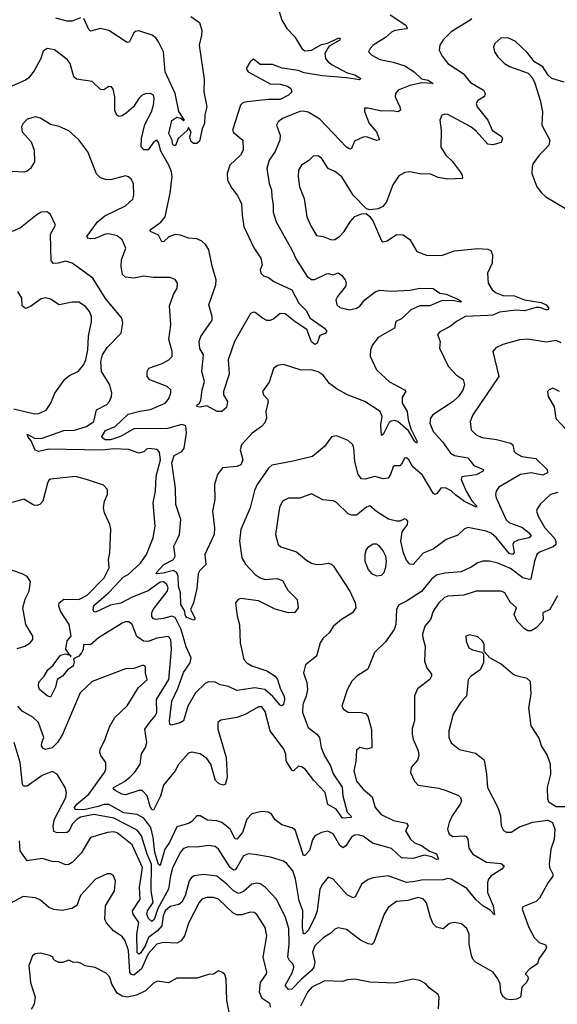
# Model space of a CAD drawing. Extents: x 2086813 to 2278017, y 548126 to 753336.
# Tile 301 of 461: x 2156189 to 2159422, y 702103 to 708019. Entities that reach past the tile are written whole.
import ezdxf

# ---------------------------------------------------------------- set-up
doc = ezdxf.new("R2010")
doc.units = 0

msp = doc.modelspace()

# ---------------------------------------------------------------- linework, layer by layer
at = {"layer": '0CON10XD'}
for points in [[(2157732.1, 708125), (2157766.3, 708016.3), (2157795, 707965.8), (2157843.3, 707915), (2157886.7, 707845), (2157905, 707831.5), (2157945, 707835.5), (2158005, 707868.8), (2158041.7, 707878.3), (2158105, 707907.5), (2158117.4, 707907.4), (2158113.8, 707895), (2158050.6, 707859.4), (2158041.6, 707848.4), (2158025.3, 707815), (2158029.3, 707785), (2158044.8, 707764.8), (2158068.3, 707748.3), (2158159.3, 707699.3), (2158205, 707686.5), (2158240, 707665), (2158233, 707657), (2158155, 707670), (2158010.8, 707680.8), (2157899.3, 707699.3), (2157863.4, 707713.4), (2157766.9, 707726.9), (2157710.2, 707750.2), (2157635, 707749.3), (2157595, 707781.2), (2157575, 707766.2), (2157552, 707725), (2157563.8, 707705), (2157695, 707633.6), (2157755, 707632.1), (2157799.5, 707619.5), (2157819.2, 707605), (2157825.6, 707585), (2157805.7, 707565), (2157755, 707538.8), (2157685, 707538.8), (2157555, 707525.9), (2157531.8, 707518.2), (2157517.8, 707505), (2157470, 707355), (2157475, 707341.2), (2157532, 707295), (2157534.3, 707235), (2157517.1, 707205), (2157453.3, 707145), (2157436.5, 707095), (2157438.2, 707055), (2157465, 707006.9), (2157498.2, 706965), (2157523.8, 706915), (2157526.3, 706845), (2157538, 706775), (2157598, 706648), (2157640, 706585), (2157647.1, 706545), (2157635.7, 706515), (2157638.6, 706495), (2157655, 706479.2), (2157685, 706468.6), (2157718, 706445), (2157826.2, 706395), (2157868.8, 706315), (2157911.9, 706271.9), (2157937.1, 706225), (2158022.5, 706165), (2158035.6, 706145), (2158026.9, 706133.1), (2157995, 706122), (2157978.8, 706075), (2157965, 706067.5), (2157945, 706082.5), (2157917.1, 706157.1), (2157845, 706202.7), (2157785, 706252), (2157755, 706254), (2157718.7, 706221.3), (2157695, 706210.8), (2157675, 706210.8), (2157649.2, 706225), (2157605, 706259.4), (2157595, 706261.1), (2157577.6, 706252.4), (2157482.1, 706085), (2157443.5, 705975), (2157449.1, 705889.1), (2157414.2, 705784.2), (2157416, 705765), (2157439.2, 705725), (2157432.5, 705687.5), (2157405, 705663.8), (2157376.1, 705663.9), (2157315, 705698.9), (2157275, 705690), (2157255, 705694.2), (2157256.2, 705705), (2157268.1, 705711.9), (2157279.2, 705730.8), (2157285.8, 705795), (2157300, 705845), (2157284, 705905), (2157294, 706005), (2157273.4, 706043.4), (2157268.1, 706085), (2157278, 706115), (2157346.1, 706213.9), (2157346.2, 706235), (2157326.2, 706305), (2157369.7, 706425), (2157371.6, 706455), (2157347, 706537), (2157327.3, 706635), (2157308.4, 706665), (2157285, 706687.5), (2157255, 706700.9), (2157205, 706705.5), (2157155.8, 706724.2), (2157125, 706728.1), (2157085.4, 706714.6), (2157055.7, 706685), (2157045, 706683.5), (2157023.9, 706723.9), (2156976.1, 706746.1), (2156973.8, 706755), (2157038.1, 706801.9), (2157063.3, 706835), (2157094.1, 706975.9), (2157105.9, 707075.9), (2157102, 707105), (2157086.6, 707145), (2157038.6, 707228.6), (2157025, 707280), (2157015, 707294.5), (2156997.1, 707285), (2156962.6, 707237.4), (2156936.8, 707236.8), (2156919.4, 707255), (2156921.7, 707305), (2156941.8, 707388.2), (2156981.1, 707465), (2156994.4, 707505.6), (2156998.6, 707545), (2156994, 707565), (2156975.4, 707575.4), (2156945, 707573.3), (2156925, 707564.3), (2156905.8, 707545), (2156874.5, 707495.5), (2156831.7, 707458.3), (2156805, 707441.2), (2156785, 707436.7), (2156773.8, 707445), (2156762.1, 707472.1), (2156762.5, 707555), (2156751.7, 707601.7), (2156742.5, 707615), (2156725, 707616.2), (2156695, 707598), (2156675, 707600), (2156625, 707648), (2156531.7, 707661.7), (2156515.8, 707675.8), (2156492.5, 707755), (2156475, 707780), (2156398.3, 707838.3), (2156355, 707845.8), (2156330.3, 707829.7), (2156316.9, 707785), (2156279.2, 707715), (2156245, 707668.8), (2156225, 707654.2), (2156092.5, 707597.5)], [(2156555, 708028.8), (2156505, 708010), (2156475, 708008.9), (2156407.1, 708027.1)], [(2157217.7, 708037.7), (2157270.9, 708000.9), (2157283.8, 707953.8), (2157283.6, 707925), (2157268.8, 707865), (2157298.6, 707661.4), (2157296.4, 707585), (2157314.3, 707495), (2157302.7, 707447.3), (2157300, 707395), (2157286.6, 707363.4), (2157270.8, 707289.2), (2157254.5, 707275.5), (2157234.5, 707274.5), (2157217.9, 707287.9), (2157212.5, 707315), (2157220, 707345), (2157205, 707370), (2157196.4, 707353.6), (2157142.5, 707305), (2157126.4, 707263.6), (2157115, 707262.5), (2157107.5, 707275), (2157106.7, 707295), (2157085.6, 707335.6), (2157105, 707412), (2157135, 707433.3), (2157157.5, 707427.5), (2157175, 707412.5), (2157180, 707415), (2157146.9, 707466.9), (2157123.8, 707575), (2157065, 707704.3), (2157054.1, 707825), (2157024.2, 707885.8), (2157009.1, 707909.1), (2156986.1, 707926.1), (2156905, 707951.5), (2156885, 707948.1), (2156875, 707938.6), (2156847.2, 707882.8), (2156835, 707880.6), (2156725, 707953.3), (2156675, 707965.7), (2156615, 707950), (2156605, 707958.8), (2156575, 708026.7)], [(2158417.8, 708047.8), (2158512, 707985), (2158519.5, 707970.5), (2158515.4, 707964.6), (2158445, 707952.7), (2158425, 707943.8), (2158388.3, 707911.7), (2158315.8, 707865), (2158296.2, 707845), (2158286.7, 707825), (2158306.7, 707805), (2158355, 707780), (2158435, 707764.1), (2158505, 707741.4), (2158560.9, 707705), (2158605, 707663.8), (2158646.2, 707655), (2158676.2, 707635), (2158605, 707639.2), (2158535, 707623.2), (2158465.7, 707595), (2158449.4, 707575), (2158448.2, 707555), (2158475.3, 707495.3), (2158479.4, 707475), (2158465, 707464.5), (2158425, 707470.4), (2158365, 707468.8), (2158285, 707487.5), (2158263.8, 707486.2), (2158263.8, 707466.2), (2158291.8, 707395), (2158335.5, 707345), (2158353.3, 707296.7), (2158335, 707293.6), (2158275, 707315.4), (2158255, 707313.3), (2158201.8, 707288.2), (2158185.6, 707245), (2158175, 707240), (2158155, 707252.9), (2157995, 707421.8), (2157925, 707462.3), (2157895, 707468.9), (2157873.4, 707466.6), (2157769.2, 707425), (2157744.3, 707405), (2157734.4, 707385), (2157756.4, 707325), (2157754.6, 707295), (2157725, 707225.8), (2157689.5, 707175), (2157675.6, 707125), (2157688.9, 707035), (2157704.4, 706995), (2157705.5, 706955.5), (2157713.8, 706905), (2157713, 706863), (2157732.7, 706805), (2157826, 706636), (2157853.3, 706575), (2157918.6, 706475), (2157945, 706456.9), (2157965, 706457.8), (2158035, 706491.4), (2158045, 706494.2), (2158075, 706485.8), (2158105, 706496.9), (2158125, 706484.4), (2158147.3, 706455), (2158153.3, 706435), (2158148.9, 706415), (2158100, 706355), (2158090.5, 706335), (2158096.3, 706306.3), (2158115, 706289.4), (2158174.4, 706275.6), (2158215, 706284.4), (2158235, 706297.5), (2158265.5, 706334.5), (2158327, 706383), (2158355, 706394.2), (2158425, 706386.9), (2158535, 706393.2), (2158595, 706405.5), (2158675, 706403.3), (2158715.4, 706375.4), (2158755, 706369.3), (2158825, 706338.9), (2158846.2, 706325), (2158838.3, 706321.7), (2158795, 706332.3), (2158725, 706329.2), (2158655, 706299.8), (2158595, 706298.8), (2158542.5, 706275), (2158485, 706220.6), (2158451.2, 706205), (2158442.9, 706165), (2158345, 706109.6), (2158311.5, 706065), (2158298.5, 706035), (2158297.9, 705997.9), (2158335.6, 705915), (2158412.3, 705842.3), (2158503.8, 705795), (2158511.2, 705785), (2158489.7, 705750.3), (2158489.5, 705715), (2158519.1, 705665), (2158524.7, 705615), (2158541.2, 705561.2), (2158580, 705485), (2158575.8, 705474.2), (2158565, 705484.2), (2158528.5, 705548.5), (2158464.1, 705604.1), (2158445, 705609.8), (2158423.9, 705606.1), (2158411.9, 705598.1), (2158398.6, 705575), (2158375, 705526.2), (2158365, 705520), (2158361.2, 705585), (2158368.2, 705635), (2158357.9, 705665), (2158264.3, 705725), (2158165, 705762.7), (2158097.8, 705797.8), (2158052.8, 705832.8), (2158015, 705882.1), (2157985, 705903.1), (2157944.6, 705914.6), (2157882.6, 705912.6), (2157775.9, 705945.9), (2157740, 705940), (2157716.4, 705923.6), (2157690.3, 705839.7), (2157648.8, 705785), (2157655, 705763.8), (2157678.8, 705738.8), (2157684, 705725), (2157669.2, 705665), (2157672.9, 705625), (2157662.8, 705597.2), (2157644.2, 705575), (2157587.1, 705535), (2157522.5, 705465), (2157515.6, 705435), (2157530.8, 705375), (2157519.4, 705345), (2157495.9, 705334.1), (2157408.8, 705325), (2157378.5, 705285), (2157361.8, 705225), (2157362.5, 705135), (2157348, 705065), (2157361.5, 704965), (2157358.1, 704925), (2157303.6, 704805), (2157309.2, 704745), (2157271.8, 704708.2), (2157261.8, 704688.2), (2157255, 704600), (2157233.8, 704515), (2157217.5, 704475), (2157243.3, 704425), (2157242.5, 704415), (2157235, 704411.2), (2157195, 704426.2), (2157185, 704442.5), (2157182, 704465), (2157158.1, 704505), (2157157.3, 704575), (2157144.5, 704615), (2157141.6, 704675), (2157135, 704695.5), (2157115, 704709.1), (2157052.6, 704692.6), (2157015, 704690), (2157010, 704695), (2157055.5, 704745), (2157115.3, 704775), (2157124.3, 704795.7), (2157117.3, 704855), (2157136.6, 704895), (2157149.8, 704925), (2157157.5, 705015), (2157129, 705105), (2157125.8, 705204.2), (2157104.3, 705355.7), (2157119.3, 705400.7), (2157164.7, 705425), (2157177.9, 705445), (2157192.7, 705535), (2157187.7, 705577.7), (2157165, 705586.2), (2157077.3, 705562.7), (2156875, 705561.2), (2156795.7, 705515), (2156735, 705494.2), (2156703.5, 705495), (2156681.1, 705511.1), (2156705, 705551), (2156763.6, 705575), (2156841.7, 705648.3), (2156912.7, 705667.3), (2156976.4, 705676.4)], [(2158906.2, 708025), (2158898.8, 708015), (2158784.4, 707945), (2158735, 707896.9), (2158715.6, 707865), (2158712.9, 707835), (2158729.3, 707799.3), (2158764.6, 707754.6), (2158856.2, 707696.2), (2158900.8, 707640.8), (2158978.6, 707595), (2158988.1, 707575), (2158985, 707556.7), (2158945, 707532.5), (2158934.4, 707515.6), (2158940.6, 707495), (2159005.5, 707415), (2159030, 707355), (2159087.4, 707317.4), (2159092, 707305), (2159085, 707280), (2159035, 707267.2), (2159005, 707271.1), (2158935, 707349.1), (2158903.3, 707375), (2158765, 707448.1), (2158745, 707450.8), (2158727.5, 707445), (2158715.9, 707414.1), (2158724.4, 707355), (2158722.7, 707252.7), (2158752.5, 707205), (2158789.4, 707169.4), (2158837.5, 707105), (2158851.2, 707085), (2158852.5, 707065), (2158765, 707060.9), (2158705, 707070), (2158655, 707092.1), (2158605, 707091.2), (2158535, 707104.4), (2158505, 707100), (2158470.3, 707079.7), (2158433.4, 707026.6), (2158395.6, 706924.4)], [(2159463.2, 707643.2), (2159388.8, 707665), (2159367.1, 707685), (2159335.8, 707735), (2159284.5, 707764.5), (2159241.4, 707821.4), (2159169.1, 707889.1), (2159125, 707909.5), (2159083.1, 707906.9), (2159045.7, 707875), (2159038.9, 707855), (2159044.4, 707825), (2159064.4, 707795), (2159105, 707755.7), (2159135, 707737.1), (2159246.8, 707696.8), (2159270.3, 707670.3), (2159288.1, 707638.1), (2159318.8, 707535), (2159332.5, 707465), (2159330, 707385), (2159378, 707295), (2159370.8, 707265), (2159342.9, 707235), (2159312.9, 707205), (2159278, 707155), (2159270.8, 707135), (2159270, 707095), (2159298.8, 707015), (2159327.3, 706977.3), (2159353.3, 706955), (2159515, 706858)], [(2156976.4, 705676.4), (2157063.3, 705715), (2157085, 705738.6), (2157098.2, 705775), (2157097.8, 705795), (2157075.8, 705815), (2156971.2, 705855), (2156956.2, 705875), (2156956.1, 705903.9), (2156965.9, 705924.1), (2157046.3, 705953.7), (2157086.7, 705975), (2157106.2, 705995), (2157106.2, 706025), (2157086.1, 706096.1), (2157098.1, 706185), (2157089.7, 706300.3), (2157113.4, 706366.6), (2157136, 706405), (2157137.5, 706435), (2157125, 706458), (2157095, 706469.2), (2156995, 706468.6), (2156935, 706476.9), (2156875, 706465.6), (2156825, 706470.8), (2156807.9, 706487.9), (2156799.1, 706535), (2156800.9, 706575), (2156827.1, 706645), (2156805.4, 706695), (2156775, 706719.2), (2156725, 706731.3), (2156705, 706729.3), (2156644.1, 706704.1), (2156615, 706700.9), (2156601.2, 706705), (2156593.3, 706715), (2156656.6, 706803.4), (2156700.8, 706839.2), (2156825, 706900), (2156869.7, 706940.3), (2156876, 706965), (2156873.6, 707033.6), (2156859.5, 707059.5), (2156844.1, 707074.1), (2156825, 707080), (2156735, 707057.1), (2156705, 707057.5), (2156675, 707067.5), (2156652, 707092), (2156600, 707225), (2156545.8, 707295.8), (2156485, 707350), (2156426.9, 707376.9), (2156375, 707389.4), (2156315, 707427.1), (2156285, 707434.4), (2156235, 707420.6), (2156209.4, 707395), (2156201.1, 707375), (2156204.5, 707345), (2156257.5, 707285), (2156277.2, 707235), (2156277.8, 707165), (2156255, 707124.5), (2156235, 707108.8), (2156215, 707102.5), (2156145, 707106.9)], [(2158395.6, 706924.4), (2158373, 706897), (2158345, 706882), (2158295, 706876.2), (2158275, 706882.5), (2158193.9, 706963.9), (2158125.8, 707075), (2158085, 707105.6), (2158043.8, 707123.8), (2158005, 707185.8), (2157985, 707200.6), (2157955, 707198.6), (2157928.3, 707171.7), (2157884.2, 707145), (2157865.7, 707115), (2157863.1, 707075), (2157872.5, 707015), (2157899.2, 706945), (2157917.1, 706835), (2157941.4, 706775), (2157975, 706721.2), (2158015, 706716.4), (2158065, 706695.3), (2158085, 706698.6), (2158112.5, 706715), (2158141.3, 706745), (2158176.7, 706805), (2158204.6, 706835.4), (2158245, 706851.2), (2158273.6, 706853.6), (2158295.8, 706835.8), (2158315, 706806.7), (2158365, 706690), (2158375, 706683.3), (2158399.4, 706690.6), (2158455, 706728), (2158495, 706726), (2158535, 706698.8), (2158578, 706625), (2158635, 706602.9), (2158725, 706601.4), (2158805, 706629.5), (2158944.5, 706644.5), (2159005, 706639.2), (2159021.7, 706631.7), (2159032.9, 706605), (2159030.6, 706555), (2159001.9, 706495), (2159007.5, 706435), (2159031.4, 706395), (2159055, 706377.1), (2159095, 706362.2), (2159165, 706358.8), (2159226, 706335), (2159325, 706320.3), (2159356.1, 706306.1), (2159370.4, 706285), (2159365.8, 706275), (2159355.3, 706274.7), (2159315, 706289.3), (2159295, 706289.8), (2159225, 706269.4), (2159175, 706273), (2159075, 706262.1), (2159035, 706243.5), (2159005, 706240.3), (2158868.8, 706235), (2158816, 706205), (2158778.8, 706175), (2158715, 706144), (2158702.3, 706127.7), (2158717.5, 706085), (2158714.3, 706044.3), (2158766.2, 705936.2), (2158814.3, 705885), (2158856.2, 705856.2), (2158864.4, 705825), (2158855, 705792), (2158829.1, 705755), (2158795.6, 705724.4), (2158674.8, 705645.2), (2158660, 705625), (2158655.5, 705595), (2158676.2, 705545), (2158732.3, 705482.3), (2158779.6, 705415), (2158805, 705400.5), (2158885, 705386.2), (2158919.9, 705339.9), (2158977.5, 705315), (2158976, 705305), (2158935, 705284.7), (2158847.4, 705272.6), (2158844.7, 705255), (2158874.1, 705185), (2158908.3, 705128.3), (2158938.8, 705095), (2158935, 705090), (2158865, 705123.4), (2158811.5, 705161.5), (2158785, 705188), (2158755, 705204.5), (2158723.3, 705205), (2158697.6, 705172.4), (2158685, 705166.2), (2158675, 705173.8), (2158612, 705282), (2158552.8, 705332.8), (2158530, 705375), (2158515, 705385.8), (2158502.5, 705385), (2158490, 705355), (2158475, 705337.5), (2158445, 705338.8), (2158435, 705331.2), (2158419.6, 705285), (2158405, 705264.7), (2158375, 705260.7), (2158325, 705274.7), (2158265, 705257.7), (2158245, 705260.5), (2158225.3, 705285.3), (2158205.4, 705365), (2158199.4, 705445), (2158192.5, 705465), (2158165, 705490.8), (2158095, 705518), (2158065, 705512.5), (2158023.3, 705455), (2157950, 705395), (2157824.2, 705364.2), (2157705, 705342.5), (2157685, 705324), (2157618.1, 705225), (2157601.1, 705188.9), (2157575.6, 705085), (2157519.3, 704955), (2157511.2, 704885), (2157524.4, 704785), (2157547.3, 704747.3), (2157605.8, 704685.8), (2157635.2, 704665.2), (2157665, 704655.8), (2157735, 704660.4), (2157768.9, 704648.9), (2157801.7, 704591.7), (2157858, 704535), (2157864, 704485), (2157844.2, 704455.8), (2157805.6, 704454.4), (2157725, 704477.8), (2157625, 704527.5), (2157519.2, 704540.8), (2157502.5, 704535), (2157486.7, 704515), (2157497.5, 704435), (2157512, 704385), (2157516.2, 704275), (2157537.5, 704175), (2157556, 704155), (2157586.2, 704136.2), (2157675, 704105.4), (2157725.4, 704075), (2157739.3, 704055), (2157756.8, 703996.8), (2157780.4, 703955), (2157782.4, 703932.4), (2157775, 703904.4), (2157765, 703895.6), (2157755, 703900), (2157712.1, 703952.1), (2157663.5, 703993.5), (2157603.9, 704003.9), (2157495, 703988.6), (2157445, 704011.9), (2157395, 704022.3), (2157365, 704037.4), (2157325, 704039.5), (2157305, 704029.5), (2157246.9, 703975), (2157200, 703895), (2157174.6, 703805.4), (2157155, 703793.5), (2157100.8, 703780.8), (2157092, 703785), (2157089.6, 703805), (2157103.7, 703925), (2157140.7, 703999.3), (2157174.5, 704095.5), (2157214.6, 704155), (2157220, 704185), (2157190.3, 704250.3), (2157160.7, 704355), (2157125, 704426.8), (2157105, 704435.5), (2157055, 704420.2), (2157005.4, 704415.4), (2156991.5, 704421.5), (2156983.6, 704433.6), (2156984.2, 704455), (2156993.1, 704475), (2157076.5, 704583.5), (2157081.5, 704605), (2157075, 704624.6), (2157055, 704640.6), (2157035, 704639.7), (2156962.8, 704587.2), (2156865, 704549.6), (2156797.4, 704512.6), (2156735, 704501.4), (2156645, 704459.5), (2156635, 704462), (2156630.9, 704470.9), (2156635, 704498.1), (2156724.2, 704575), (2156760.9, 704615), (2156811.7, 704668.3), (2156841.1, 704685), (2156915, 704753.3), (2156952, 704805), (2156991.4, 704905), (2157004.2, 704975), (2156991.5, 705115), (2157006.2, 705185), (2157011.1, 705275), (2157036.2, 705375), (2157029.7, 705419.7), (2157015.6, 705435.6), (2156968.8, 705441.2), (2156951.2, 705438.8), (2156935, 705422.5), (2156905, 705413.3), (2156845.9, 705435.9), (2156755, 705441.1), (2156685, 705431.6), (2156365, 705438.7), (2156303.5, 705423.5), (2156282.7, 705432.7), (2156258.4, 705488.4), (2156240, 705510), (2156235, 705528.8), (2156282.9, 705502.9), (2156325, 705504.7), (2156455, 705550.5), (2156518.6, 705551.4), (2156592.2, 705575), (2156634.5, 705605), (2156651.1, 705675), (2156712.8, 705707.2), (2156728.6, 705725), (2156741.4, 705755), (2156742.9, 705775), (2156730.6, 705825), (2156680.5, 705905), (2156678, 705965), (2156688.4, 706005), (2156715, 706048.2), (2156798.9, 706135), (2156810, 706195), (2156804.4, 706225), (2156705, 706343.4), (2156629.2, 706465), (2156505.4, 706555.4), (2156465, 706567.9), (2156420, 706555), (2156393.5, 706553.5), (2156379.1, 706569.1), (2156375, 706730), (2156404, 706785), (2156375, 706847.5), (2156353.8, 706863.8), (2156318.8, 706861.2), (2156295, 706847.5), (2156195, 706768), (2156145, 706746.2)], [(2156155, 705679.5), (2156278.8, 705651.2), (2156305, 705652.5), (2156347.7, 705672.3), (2156376, 705715), (2156400, 705775), (2156460.9, 705859.1), (2156488.8, 705881.2), (2156542.6, 705907.4), (2156575, 705946.9), (2156587.6, 705975), (2156599.4, 706035), (2156602.3, 706117.7), (2156620.5, 706205), (2156620.5, 706235), (2156608.9, 706265), (2156585.8, 706295.8), (2156545, 706321.3), (2156505, 706321.8), (2156426.2, 706306.2), (2156375, 706340), (2156346.9, 706346.9), (2156319.6, 706340.4), (2156255, 706294.4), (2156225, 706284.2), (2156205, 706300), (2156201.4, 706345), (2156179.2, 706385)], [(2159445, 706077.5), (2159415, 706092), (2159355, 706080.6), (2159245, 706098.6), (2159195, 706095.7), (2159095, 706068), (2159052.8, 706047.2), (2159035.6, 706025), (2159071.4, 705875), (2158914.4, 705645), (2158898.1, 705605), (2158904.4, 705555), (2158934.2, 705525), (2158968.3, 705508.3), (2159055.9, 705495.9), (2159143.8, 705475), (2159154.2, 705465), (2159163.3, 705425), (2159173.2, 705413.2), (2159208.8, 705395), (2159292.5, 705382.5), (2159360.5, 705315), (2159363.1, 705295), (2159335, 705281.7), (2159265, 705295.2), (2159201.4, 705285), (2159071.1, 705208.9), (2159054.3, 705185), (2159050, 705165), (2159053.9, 705146.1), (2159115, 705012.9), (2159135, 704994.8), (2159209, 704969), (2159253.5, 704935), (2159264.6, 704915.4), (2159254.1, 704905.9), (2159187.9, 704892.1), (2159161.2, 704878.8), (2159154.8, 704865), (2159162.4, 704817.6), (2159155.2, 704804.8), (2159135, 704809.8), (2159055, 704907.9), (2159025, 704933.1), (2158995, 704944.7), (2158885, 704967.8), (2158865, 704960), (2158825, 704920.8), (2158753.6, 704896.4), (2158675, 704836.5), (2158615, 704812.7), (2158555.6, 704744.4), (2158535, 704747.5), (2158515, 704772), (2158497.1, 704815), (2158481.1, 704885), (2158489.2, 704940.8), (2158521.2, 704985), (2158523.3, 705005), (2158516, 705016), (2158505, 705020), (2158475, 705006.2), (2158455, 705005.8), (2158406.8, 705016.8), (2158335, 705062.9), (2158295, 705097.5), (2158275, 705089.4), (2158215, 705042.2), (2158185, 705041.1), (2158165, 705050.6), (2158095, 705117.5), (2158075, 705127.5), (2158013, 705133), (2157945, 705169.2), (2157875, 705144.4), (2157805, 705144.5), (2157769.5, 705125), (2157751.8, 705088.2), (2157728.1, 704925), (2157744.2, 704865), (2157760.4, 704850.4), (2157855, 704820.9), (2157915, 704771.1), (2157945, 704753.9), (2157975, 704745.3), (2158007.5, 704747.5), (2158045, 704753.3), (2158065, 704746.9), (2158077.1, 704735), (2158174.7, 704585), (2158205.8, 704514.2), (2158210, 704485), (2158190, 704455), (2158124.3, 704415), (2158075.8, 704375), (2158050, 704335), (2158015, 704302.5), (2157995.7, 704275), (2157975, 704193.8), (2157907.6, 704142.4), (2157895.7, 704095), (2157916.2, 704036.2), (2157920, 703995), (2157912.2, 703955), (2157892.5, 703905), (2157889.6, 703855), (2157923.8, 703765), (2157976.9, 703725), (2157992.1, 703705), (2158003.3, 703645), (2158022.3, 703595), (2158058.5, 703535), (2158075, 703487.1), (2158128.1, 703408.1), (2158132.7, 703355)], [(2159435, 705783.8), (2159395, 705803.8), (2159372.5, 705795), (2159363.8, 705785), (2159368, 705755), (2159403.2, 705693.2), (2159412.7, 705622.7), (2159478, 705555)], [(2158132.7, 703355), (2158157.8, 703257.8), (2158181.2, 703235), (2158183.3, 703225), (2158131.1, 703221.1), (2158092.7, 703275), (2158042.4, 703302.4), (2158026.6, 703375), (2157958.3, 703448.3), (2157906.2, 703516.2), (2157885, 703530.3), (2157866.2, 703533.8), (2157835, 703505.5), (2157825, 703509.5), (2157791.5, 703565), (2157789.5, 703605), (2157778.2, 703635), (2157695.2, 703745), (2157665, 703861.2), (2157645, 703890), (2157625, 703889.4), (2157545, 703843.5), (2157495, 703825.7), (2157399.5, 703810.5), (2157381.2, 703795), (2157381.1, 703755), (2157431.1, 703585), (2157434.7, 703505), (2157436.5, 703465), (2157425, 703423.3), (2157415, 703419.2), (2157388, 703428), (2157367.8, 703447.8), (2157338.4, 703545), (2157315, 703580), (2157275, 703607.1), (2157225, 703617.1), (2157205, 703612), (2157145, 703543.8), (2157124.6, 703505.4), (2157055, 703420), (2157036.1, 703353.9), (2156995, 703268.8), (2156985, 703273.8), (2156975, 703291.4), (2156955.2, 703355), (2156925, 703386.4), (2156905, 703386.7), (2156825, 703361.9), (2156804.4, 703365), (2156768.1, 703385), (2156753.8, 703395), (2156754, 703405), (2156819.3, 703440.7), (2156852.5, 703467.5), (2156882.5, 703497.5), (2156914.2, 703545), (2156921.9, 703608.1), (2156945, 703645.6), (2156954.7, 703675), (2156942.3, 703755), (2156975, 703799.5), (2157004.6, 703835), (2157013.4, 703855), (2157011.9, 703935), (2157087.2, 704055), (2157102.4, 704235), (2157098.2, 704295), (2157082.7, 704312.7), (2157015, 704301.8), (2156963, 704283), (2156934, 704285), (2156893, 704313), (2156865.4, 704385.4), (2156845, 704400), (2156825, 704401.4), (2156805, 704393.1), (2156663.8, 704305), (2156615, 704263.4), (2156572.5, 704265), (2156570.9, 704235), (2156561.8, 704215), (2156545, 704194.4), (2156512.5, 704177.5), (2156517.9, 704157.9), (2156511.5, 704135), (2156477.4, 704112.6), (2156447.8, 704075), (2156415.5, 704054.5), (2156405, 704008.8), (2156375, 703948), (2156355, 703956.7), (2156309.5, 703995), (2156303.1, 704015), (2156305, 704038), (2156335.9, 704074.1), (2156357.7, 704112.3), (2156390.6, 704139.4), (2156435, 704200), (2156467.5, 704207.5), (2156490, 704200), (2156495, 704192.5), (2156500, 704195), (2156490, 704200), (2156467, 704237), (2156475, 704286.7), (2156500, 704315), (2156487.2, 704385), (2156434.6, 704465), (2156424.6, 704495), (2156427.5, 704515), (2156455, 704537.1), (2156545, 704534.5), (2156595, 704560.6), (2156697.2, 704665), (2156728.4, 704725), (2156724.1, 704775), (2156730.9, 704815), (2156736.8, 704956.8), (2156730.6, 704985), (2156700, 705055), (2156694.1, 705085.9), (2156700, 705125), (2156718.1, 705165), (2156717.8, 705195), (2156692.8, 705222.8), (2156591.2, 705255), (2156525, 705273.9), (2156375, 705258.6), (2156365, 705252), (2156356.9, 705233.1), (2156328.2, 705125), (2156311.4, 705105), (2156295, 705099.1), (2156275, 705101.2), (2156215, 705136.9), (2156145, 705117.5)], [(2159425, 705177.1), (2159382, 705165), (2159321.1, 705108.9), (2159300.3, 705079.7), (2159298.1, 705065), (2159306.5, 705035), (2159347.7, 704965), (2159403.3, 704905), (2159412.9, 704885), (2159413.8, 704866.2), (2159397.8, 704852.2), (2159315, 704818.9), (2159299.2, 704805), (2159284.5, 704765), (2159262.3, 704657.7), (2159255, 704654.2), (2159215, 704665.5), (2159140.4, 704720.4), (2159065, 704752.5), (2159015, 704764.4), (2158975, 704765.6), (2158945, 704755.6), (2158905, 704728.9), (2158845, 704700.5), (2158745, 704693.8), (2158695, 704681.8), (2158665, 704657.1), (2158605, 704582.9), (2158515, 704524.4), (2158468.3, 704501.7), (2158454.4, 704475.6), (2158452.2, 704385), (2158441.1, 704355), (2158389.5, 704280.5), (2158323.4, 704216.6), (2158283.9, 704116.1), (2158215.9, 704074.1), (2158186.7, 704045), (2158158.6, 703991.4), (2158126.7, 703895), (2158136.1, 703876.1), (2158165, 703858), (2158245.8, 703855.8), (2158269.1, 703849.1), (2158283, 703833), (2158304.2, 703754.2), (2158307.1, 703642.9), (2158275, 703636), (2158234.1, 703645.9), (2158215, 703630), (2158211.4, 703561.4), (2158198.7, 703505), (2158215, 703443.1), (2158255, 703395.6), (2158309.8, 703349.8), (2158326.9, 703285), (2158364, 703244), (2158436.9, 703206.9), (2158515, 703191.4), (2158525.8, 703175), (2158509.5, 703145), (2158540.3, 703095), (2158563.8, 703073.8), (2158605, 703056.3), (2158653.2, 703023.2), (2158695, 703006.4), (2158708, 702975), (2158696.3, 702973.7), (2158668.3, 702988.3), (2158621.3, 702998.7), (2158555, 702978.9), (2158485, 702981.9), (2158425, 703038.8), (2158310.6, 703070.6), (2158255, 703112.1), (2158225, 703121.9), (2158205, 703119.6), (2158183.8, 703106.2), (2158151.1, 703055), (2158135, 703043.5), (2158115, 703056.9), (2158075, 703126.4), (2158042, 703142), (2158004.2, 703135), (2157964.2, 703115), (2157949.5, 703090.5), (2157932.4, 703027.6), (2157905, 702996), (2157896.4, 702996.4), (2157845, 703150), (2157825, 703162.3), (2157765, 703181.8), (2157725, 703210.6), (2157702.9, 703245), (2157685, 703258.1), (2157645, 703260.8), (2157585, 703247.1), (2157555, 703215.8), (2157528.9, 703135), (2157495, 703095.5), (2157485, 703097.8), (2157455.2, 703155.2), (2157405, 703195.4), (2157374.7, 703205.3), (2157318.5, 703208.5), (2157275, 703235.6), (2157255, 703236), (2157225, 703201.9), (2157205, 703188.9), (2157135, 703169.4), (2157089.4, 703075), (2157061.3, 703035), (2157035, 702937.1), (2157025, 702942.9), (2157001.9, 703015), (2156992, 703105), (2156977.7, 703165), (2156935, 703220.6), (2156895, 703242.2), (2156815, 703252.4), (2156725, 703302.6), (2156695, 703303.2), (2156661.4, 703291.4), (2156575, 703271.8), (2156522.7, 703272.7), (2156518.1, 703285), (2156532.9, 703305), (2156605, 703365.3), (2156698.5, 703495), (2156706.7, 703515), (2156706.9, 703555), (2156677, 703597), (2156670.8, 703615), (2156674.3, 703635), (2156700, 703685), (2156730.4, 703769.6), (2156761.4, 703825), (2156835, 703896), (2156903.2, 704006.8), (2156957, 704053), (2156946.2, 704095), (2156945, 704130), (2156935, 704138.8), (2156925, 704138.8), (2156875, 704120), (2156825, 704117.5), (2156625, 704042.5), (2156553.5, 703975), (2156507.3, 703865), (2156446.4, 703723.6), (2156417.1, 703675), (2156385, 703642.9), (2156345, 703632.9), (2156330, 703640), (2156320.6, 703655), (2156321.8, 703675), (2156334.5, 703705), (2156301.6, 703795), (2156268.4, 703828.4), (2156205, 703864.2), (2156178.6, 703895)], [(2158335, 704676.5), (2158365, 704680.8), (2158382, 704698), (2158391.7, 704728.3), (2158395.3, 704764.7), (2158390.2, 704795), (2158375, 704827.5), (2158352.2, 704855), (2158335, 704867.3), (2158315, 704867.5), (2158285, 704850), (2158273.6, 704835), (2158264.6, 704805), (2158264.7, 704764.7), (2158284.6, 704715), (2158305, 704690.9), (2158335, 704676.5)], [(2156175, 704240.8), (2156221.2, 704255), (2156252, 704275), (2156267.5, 704295), (2156268, 704315), (2156227.1, 704385), (2156208, 704485), (2156222.3, 704537.7), (2156246.2, 704585), (2156253.6, 704643.6), (2156235, 704673.3), (2156205, 704690), (2156040, 704745)], [(2159422.7, 704557.3), (2159378.1, 704475), (2159335.8, 704454.2), (2159336.4, 704415), (2159329.7, 704400.3), (2159295, 704364.4), (2159265, 704346.9), (2159245, 704347.1), (2159225, 704358.1), (2159180.6, 704405), (2159162.9, 704445), (2159176.2, 704485), (2159138.1, 704518.1), (2159106, 704575), (2159085, 704584.3), (2158935, 704585.6), (2158859.7, 704560.3), (2158765, 704555.3), (2158743.1, 704546.9), (2158710, 704515), (2158676.7, 704465), (2158658.9, 704415), (2158626.7, 704375), (2158612.4, 704327.6), (2158612.7, 704305), (2158627.3, 704255), (2158623.3, 704165), (2158638, 704125), (2158665.9, 704085.9), (2158666.2, 704075), (2158656.2, 704055), (2158581.7, 703998.3), (2158563.4, 703956.6), (2158564.3, 703805), (2158549.7, 703760.3), (2158550, 703725), (2158556.5, 703695), (2158586.2, 703625), (2158590.5, 703595), (2158581.2, 703568.8), (2158544.4, 703525), (2158539.4, 703495), (2158562.6, 703442.6), (2158585, 703419.2), (2158710.8, 703400.8), (2158755, 703388.2), (2158827.3, 703357.3), (2158840.4, 703345), (2158845.5, 703325), (2158838.8, 703305), (2158790.9, 703235), (2158771.1, 703195), (2158762.9, 703155), (2158772, 703125), (2158795, 703110.8), (2158864.5, 703114.5), (2158875, 703110), (2158883.6, 703095), (2158889.9, 703039.9), (2158915, 703004.6), (2158996.9, 702956.9), (2159085, 702948.2), (2159101.8, 702935), (2159089.5, 702915), (2159025, 702874.6), (2159008.9, 702855), (2159002.4, 702835), (2159003.1, 702775), (2159036.5, 702693.5), (2159045, 702640), (2159018.8, 702668.8), (2158975, 702694), (2158931.6, 702731.6), (2158878, 702798), (2158785, 702854.5), (2158765, 702858.1), (2158735, 702850.9), (2158605, 702849), (2158565, 702840.7), (2158515.2, 702835.2), (2158405, 702873.8), (2158315, 702862.2), (2158285, 702851.9), (2158245.5, 702824.5), (2158209.1, 702750.9), (2158195, 702743.1), (2158159.5, 702759.5), (2158075, 702854.4), (2158045, 702867.1), (2158009.6, 702825), (2157994.8, 702795.2), (2157978.1, 702665), (2157965, 702624.4), (2157925, 702546.7), (2157905, 702525.8), (2157896.1, 702526.1), (2157890.5, 702565), (2157891.2, 702665), (2157869.8, 702725), (2157847, 702857), (2157832.3, 702905), (2157795, 702948.6), (2157775, 702962.9), (2157696.9, 702986.9), (2157602.5, 703002.5), (2157565, 703007.5), (2157535, 702995.4), (2157495, 702924.4), (2157485, 702910.6), (2157475, 702909.5), (2157455, 702924.6), (2157385, 703035.6), (2157365, 703050.5), (2157325, 703057.7), (2157255, 703046.9), (2157205, 703048.9), (2157175, 703038.8), (2157154, 703015), (2157109, 702921), (2157095.7, 702875), (2157084.8, 702795.2), (2157020.8, 702679.2), (2156997.5, 702612.5), (2156985, 702601.2), (2156965, 702617.4), (2156953.4, 702645), (2156959, 702665), (2156991.2, 702715), (2156981, 702785), (2156981.4, 702945), (2156956.4, 703005), (2156922.5, 703115), (2156895, 703149.8), (2156755, 703221.2), (2156635, 703242.8), (2156555, 703226.3), (2156535, 703216), (2156505.8, 703185), (2156486.1, 703145), (2156474.8, 703135.2), (2156415, 703132.9), (2156395, 703141.1), (2156390.6, 703175), (2156399.6, 703215), (2156467.1, 703345), (2156470, 703375), (2156462.9, 703405), (2156414.6, 703484.6), (2156385, 703501.1), (2156325, 703477.2), (2156235, 703413.9), (2156212.5, 703412.5), (2156206.1, 703426.1), (2156192.5, 703555), (2156157.1, 703675)], [(2159485, 703290), (2159415, 703290), (2159373.8, 703315), (2159366.1, 703336.1), (2159362.9, 703405), (2159383.1, 703485), (2159381.9, 703545), (2159361.7, 703601.7), (2159327.5, 703655), (2159312.7, 703702.7), (2159266, 703775), (2159251.4, 703885), (2159265.8, 703965.8), (2159261.7, 704041.7), (2159240.9, 704060.9), (2159175, 704075.7), (2159155, 704085.7), (2159085.4, 704145.4), (2159016.7, 704185), (2158981.7, 704221.7), (2158983.3, 704245), (2158983.3, 704265), (2158975, 704282.5), (2158945, 704310), (2158895, 704322.5), (2158872.5, 704315), (2158873.3, 704285), (2158890, 704245), (2158912.7, 704232.7), (2158967.5, 704217.5), (2158977.5, 704207.5), (2158977.5, 704155), (2158958.1, 704111.9), (2158904.4, 704075), (2158885.5, 704055), (2158875.7, 703954.3), (2158841.7, 703918.3), (2158796.9, 703845), (2158770.5, 703745), (2158770, 703705), (2158784.7, 703674.7), (2158835, 703634.4), (2158930.7, 703610.7), (2158981.9, 703571.9), (2158996.4, 703485), (2159001.9, 703405), (2159064.6, 703284.6), (2159080.9, 703235), (2159084.4, 703175), (2159097.9, 703147.9), (2159116.9, 703136.9), (2159145, 703136.9), (2159195, 703168.5), (2159275, 703198), (2159365, 703210), (2159392.5, 703195), (2159406.7, 703155), (2159403.6, 703093.6), (2159383.8, 703035), (2159373.3, 702945), (2159375.5, 702925), (2159395.4, 702885), (2159395, 702872), (2159367.5, 702835), (2159315, 702740), (2159295, 702721.2), (2159215, 702688.8), (2159210.8, 702675), (2159251.1, 702565), (2159283.1, 702505), (2159313.4, 702473.4), (2159350.9, 702460.9), (2159356.8, 702446.8), (2159354.2, 702435), (2159311.2, 702375), (2159302.5, 702345), (2159256.2, 702315), (2159230, 702285), (2159245, 702270), (2159247.5, 702255), (2159236.4, 702233.6), (2159210, 702205), (2159200, 702145), (2159176.4, 702133.6), (2159145, 702128.8), (2159115, 702133.8), (2159095, 702150), (2159082.5, 702175), (2159078.6, 702225), (2159065.4, 702255.4), (2159035.8, 702295), (2158930.8, 702355), (2158914.6, 702374.6), (2158906.8, 702396.8), (2158892.5, 702465), (2158893.1, 702525), (2158878.1, 702558.1), (2158846.6, 702586.6), (2158805, 702594.4), (2158775, 702587.5), (2158735, 702556.9), (2158696.8, 702566.8), (2158676.4, 702586.4), (2158658.9, 702625), (2158635, 702712.9), (2158615, 702736.5), (2158584.7, 702745.3), (2158522.9, 702727.1), (2158455, 702720.9), (2158404.4, 702685), (2158380.6, 702645), (2158318.6, 702475), (2158307.6, 702462.4), (2158285, 702465.6), (2158238.1, 702488.1), (2158155, 702552.9), (2158105, 702562.5), (2158085, 702554), (2158060.6, 702529.4), (2158015, 702501.9), (2157964.6, 702455), (2157951, 702415), (2157964.4, 702355), (2157959.1, 702325), (2157945, 702305.3), (2157885, 702252.8), (2157825, 702194.5), (2157805, 702192), (2157785.8, 702215), (2157827.2, 702292.8), (2157837.8, 702325), (2157834.3, 702344.3), (2157812.3, 702365), (2157802.4, 702385), (2157810.7, 702465), (2157808, 702558), (2157788.8, 702625), (2157733.5, 702733.5), (2157665, 702806.7), (2157635.9, 702825.9), (2157615, 702830), (2157585, 702824.6), (2157535, 702780), (2157505, 702768.9), (2157475, 702784.7), (2157435.5, 702825.5), (2157375, 702871.8), (2157295, 702881.8), (2157238, 702875), (2157221.9, 702865), (2157209.2, 702845), (2157185.2, 702755), (2157165, 702716.1), (2157146.9, 702703.1), (2157095, 702690.8), (2157065, 702664.1), (2157051.8, 702635), (2157044.8, 702575), (2157017.7, 702545), (2156965, 702503.8), (2156943.7, 702455), (2156915, 702410.8), (2156905, 702403.8), (2156895, 702413.5), (2156893.7, 702525), (2156905.2, 702595), (2156871.4, 702645), (2156867.9, 702665), (2156913.3, 702735), (2156910.2, 702805), (2156928.4, 702925), (2156865, 703060.5), (2156775, 703132.1), (2156755, 703138.5), (2156717.5, 703135), (2156615, 703104.4), (2156559.5, 703010.5), (2156505.5, 702954.5), (2156485, 702942.5), (2156465, 702940.8), (2156425, 702958.6), (2156385, 702960), (2156325, 702977.8), (2156235, 702964.4), (2156191.9, 703025), (2156188.1, 703085)], [(2157698.2, 702085), (2157696.5, 702105), (2157647.2, 702137.2), (2157631.8, 702175), (2157637.1, 702232.9), (2157674.4, 702285), (2157675.6, 702295), (2157652.8, 702385), (2157675.3, 702514.7), (2157664.7, 702565), (2157615, 702642.9), (2157600, 702655), (2157575, 702656.8), (2157525, 702640.3), (2157495, 702639.7), (2157471.9, 702651.9), (2157385, 702734.7), (2157355, 702743.6), (2157315, 702744.1), (2157285.3, 702734.7), (2157268.5, 702715), (2157206.2, 702595), (2157179.6, 702515), (2157160.5, 702485), (2157135, 702469.6), (2157055, 702474.4), (2157015, 702464.7), (2156963, 702405), (2156921.9, 702315), (2156875, 702277.7), (2156861.2, 702281.2), (2156852.1, 702295), (2156844, 702425), (2156823.1, 702483.1), (2156805, 702510.6), (2156754.4, 702545), (2156712.4, 702592.4), (2156701.1, 702615), (2156705.6, 702695), (2156760, 702785), (2156765.7, 702845), (2156754.2, 702874.2), (2156735.7, 702885.7), (2156715, 702885.7), (2156645, 702854.3), (2156555, 702756.7), (2156533.6, 702696.4), (2156502.5, 702677.5), (2156445, 702665.6), (2156395, 702671.5), (2156365, 702684.4), (2156315, 702727.5), (2156285, 702742.9), (2156210.3, 702749.7), (2156079.1, 702680.9)], [(2157452.9, 702035), (2157435.7, 702125), (2157432, 702255), (2157422.3, 702282.3), (2157405, 702296.7), (2157385, 702303.3), (2157355, 702283.8), (2157325, 702282), (2157255, 702258.9), (2157135, 702258.9), (2157085, 702232), (2157018.8, 702241.2), (2156995, 702230), (2156945, 702183.8), (2156892.3, 702157.7), (2156835, 702146.2), (2156805, 702152), (2156775, 702168.8), (2156743.7, 702223.7), (2156731.4, 702265), (2156710.3, 702290.3), (2156643.9, 702323.9), (2156582.9, 702332.9), (2156555, 702350), (2156535, 702356.7), (2156513.6, 702353.6), (2156485, 702367.5), (2156446.4, 702353.6), (2156425, 702353.3), (2156400, 702365), (2156390, 702375), (2156390, 702385), (2156370, 702395), (2156315, 702410), (2156282.5, 702405), (2156266.4, 702393.6), (2156243.8, 702335), (2156254.1, 702234.1), (2156283.3, 702145), (2156276.4, 702103.6), (2156259.3, 702070.7)], [(2158707.5, 702075), (2158712.5, 702145), (2158705, 702162.5), (2158652.3, 702202.3), (2158632.5, 702225), (2158595, 702246.7), (2158553, 702253), (2158445, 702229.2), (2158295, 702236.5), (2158204.2, 702254.2), (2158159.7, 702250.3), (2158131.2, 702238.8), (2158025, 702243.8), (2157946.4, 702205), (2157920.4, 702175), (2157877.7, 702092.3)]]:
    msp.add_lwpolyline(points, dxfattribs=at)

doc.saveas('drawing.dxf')
